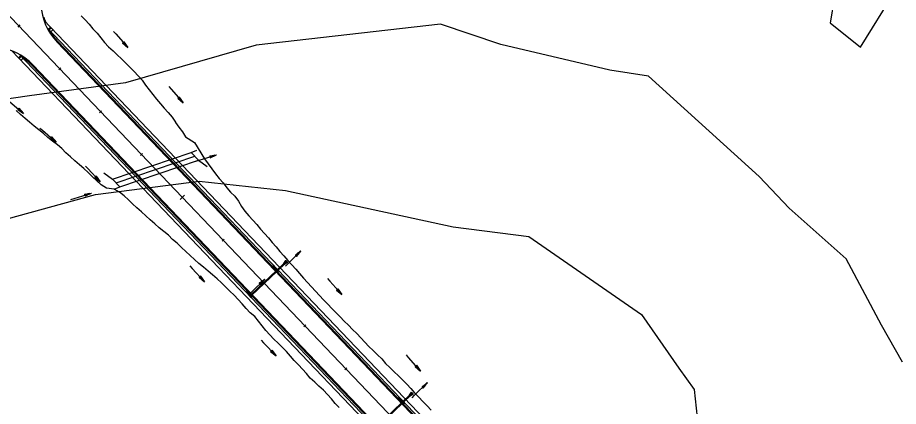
# Model space of a CAD drawing. Extents: x 1300404 to 1323571, y 234004 to 252077.
# Drawn here: x 1311254 to 1312743, y 239866 to 240523 of the extents above; entities that cross this region are included whole.
import ezdxf

# ---------------------------------------------------------------- set-up
doc = ezdxf.new("R2010")
doc.units = 0
for name, color, linetype in [('R_Box Culvert', 7, 'Continuous'), ('R_Const Limits', 7, 'Continuous'), ('R_Curb', 7, 'Continuous'), ('R_Drop Inlet', 7, 'Continuous'), ('R_FES', 7, 'Continuous'), ('R_Flooplain', 7, 'Continuous'), ('R_Flow Arrows', 7, 'Continuous'), ('R_Horz Alg Major Ticks', 7, 'Continuous'), ('R_Horz Alg Minor Ticks', 7, 'Continuous'), ('R_Lane Edge', 7, 'Continuous'), ('R_Pipe Culvert', 7, 'Continuous'), ('R_Proposed', 7, 'Continuous'), ('R_Sidewalk Edge', 7, 'Continuous')]:
    doc.layers.add(name, color=color, linetype=linetype)

msp = doc.modelspace()

# ---------------------------------------------------------------- linework, layer by layer
at = {"layer": 'R_Box Culvert'}
for p, q in [((1311547.8, 240294.8), (1311557.5, 240299)), ((1311414.8, 240249.8), (1311547.8, 240294.8)), ((1311420.9, 240243.4), (1311553.9, 240288.4)), ((1311547.8, 240294.8), (1311560, 240282)), ((1311427, 240237.1), (1311560, 240282)), ((1311560, 240282), (1311574.5, 240271.3)), ((1311400.3, 240260.5), (1311414.8, 240249.8)), ((1311414.8, 240249.8), (1311427, 240237.1)), ((1311417.4, 240232.8), (1311427, 240237.1))]:
    msp.add_line(p, q, dxfattribs=at)
at = {"layer": 'R_Const Limits'}
for points in [[(1311361.6, 240525.7), (1311368.7, 240518.7), (1311375.4, 240511.3), (1311381.7, 240503.4), (1311388.6, 240496.2), (1311395.1, 240488.6), (1311401.4, 240480.8), (1311408.1, 240473.4), (1311415.6, 240466.7), (1311422.9, 240459.8), (1311430.2, 240452.9), (1311437.2, 240445.9), (1311444.3, 240438.7), (1311451.3, 240431.7), (1311458.2, 240424.5), (1311458.3, 240424.5), (1311464.6, 240416.7), (1311470.7, 240408.7), (1311476.9, 240400.8), (1311483.1, 240392.9), (1311489.3, 240385), (1311495.6, 240377.2), (1311502.2, 240369.6), (1311508.8, 240362.1), (1311515.4, 240354.6), (1311521, 240346.1), (1311521.3, 240345.7), (1311526.8, 240337.8), (1311532.8, 240329.8), (1311538.3, 240321.2), (1311538.3, 240321.2), (1311538.3, 240321.2), (1311538.3, 240321.2), (1311553.4, 240311.9), (1311570.3, 240284.2), (1311570.3, 240284.2), (1311588.8, 240258.8), (1311588.8, 240258.8), (1311595.2, 240251.1), (1311601.7, 240243.4), (1311607.7, 240235.3), (1311614.2, 240227.7), (1311621.4, 240220.8), (1311627.6, 240212.8), (1311632.6, 240203.8), (1311638.4, 240195.5), (1311645.1, 240188.1), (1311651.9, 240180.7), (1311658.6, 240173.3), (1311665, 240165.5), (1311671.6, 240158.1), (1311678.2, 240150.5), (1311684.8, 240143), (1311691.4, 240135.5), (1311697.7, 240127.7), (1311704.3, 240120.2), (1311710.9, 240112.6), (1311717.5, 240105.1), (1311724.3, 240097.8), (1311731, 240090.3), (1311737.5, 240082.7), (1311744.3, 240075.4), (1311751, 240068), (1311757.8, 240060.6), (1311764.6, 240053.3), (1311771.4, 240046), (1311778.4, 240038.8), (1311785.3, 240031.6), (1311792.2, 240024.4), (1311799.2, 240017.2), (1311806.3, 240010.1), (1311813.4, 240003.1), (1311820.5, 239996), (1311827.4, 239988.9), (1311834.3, 239981.6), (1311841.1, 239974.3), (1311848.1, 239967.1), (1311855.3, 239960.2), (1311862.6, 239953.3), (1311869.6, 239946.2), (1311876.2, 239938.6), (1311883.3, 239931.6), (1311890.5, 239924.6), (1311897.8, 239917.8), (1311905, 239910.9), (1311911.9, 239903.6), (1311918.6, 239896.2), (1311925.3, 239888.7), (1311926, 239887.9), (1311932.3, 239881.6), (1311939.4, 239874.5), (1311946.2, 239867.2), (1311953.1, 239859.9)], [(1311445.2, 240211.5), (1311441.7, 240215.1), (1311434.3, 240221.9), (1311426.4, 240228.1), (1311417.4, 240232.8), (1311417.4, 240232.8), (1311404.4, 240234.8), (1311395.7, 240240.4), (1311388.2, 240247), (1311380.8, 240253.8), (1311373.7, 240260.8), (1311366.4, 240267.6), (1311358.7, 240274.2), (1311351.3, 240280.9), (1311343.7, 240287.5), (1311336.1, 240294), (1311329.3, 240301.4), (1311329.2, 240301.4), (1311321.7, 240307.9), (1311313.6, 240314), (1311305.7, 240320.3), (1311297.9, 240326.7), (1311290, 240333), (1311282.2, 240339.3), (1311274.5, 240345.9), (1311266.9, 240352.4), (1311259.3, 240359), (1311251.8, 240365.6)], [(1311798, 239864), (1311791.1, 239871.2), (1311784.7, 239878.9), (1311778.1, 239886.4), (1311771, 239893.5), (1311763.6, 239900.2), (1311756.4, 239907.2), (1311749, 239914), (1311742.5, 239921.6), (1311735.8, 239929), (1311728.8, 239936.2), (1311721.9, 239943.4), (1311715.4, 239951), (1311708.7, 239958.5), (1311701.9, 239965.8), (1311694.8, 239972.8), (1311687.6, 239979.8), (1311680.5, 239986.8), (1311673.9, 239994.4), (1311667.4, 240002), (1311661.5, 240010.1), (1311655, 240017.8), (1311647.2, 240024.2), (1311640.5, 240031.6), (1311633.9, 240039.1), (1311627.1, 240046.5), (1311620.2, 240053.7), (1311612.9, 240060.6), (1311605.9, 240067.7), (1311599, 240075), (1311591.6, 240081.7), (1311583.8, 240088.1), (1311576.2, 240094.7), (1311568.3, 240100.9), (1311560.8, 240107.6), (1311553.5, 240114.4), (1311545.8, 240120.9), (1311538.4, 240127.7), (1311531.2, 240134.6), (1311523.9, 240141.5), (1311516.1, 240147.9), (1311509.3, 240155.2), (1311501.3, 240161.4), (1311493.4, 240167.7), (1311486.2, 240174.6), (1311478.6, 240181.2), (1311471, 240187.8), (1311463.6, 240194.5), (1311456.1, 240201.2), (1311448.6, 240207.9), (1311445.2, 240211.5), (1311445.2, 240211.5), (1311445.2, 240211.5), (1311445.2, 240211.5)]]:
    msp.add_lwpolyline(points, dxfattribs=at)
at = {"layer": 'R_Curb'}
for p, q in [((1311322, 240481.8), (1311973.6, 239799.2)), ((1311322.3, 240482.2), (1311973.9, 239799.5)), ((1311279.6, 240441.4), (1311931.2, 239758.8)), ((1311280, 240441.8), (1311931.6, 239759.1))]:
    msp.add_line(p, q, dxfattribs=at)
for centre, radius, start, end in [((1311393.6, 240550.2), 99, 196.2055, 199.7508), ((1311393.6, 240550.2), 98.5, 196.2055, 200.4153), ((1311393.6, 240550.2), 99, 208.386, 223.6667), ((1311393.6, 240550.2), 98.5, 209.4895, 223.6667), ((1311208.4, 240373.4), 99, 43.6667, 58.9473), ((1311208.4, 240373.4), 98.5, 43.6667, 57.8438)]:
    msp.add_arc(centre, radius, start, end, dxfattribs=at)
at = {"layer": 'R_Drop Inlet'}
for p, q in [((1311686, 240103.4), (1311684.5, 240102)), ((1311693.5, 240092.6), (1311684.5, 240102)), ((1311686, 240102.6), (1311685.2, 240102)), ((1311693.5, 240093.3), (1311685.2, 240102)), ((1311691.5, 240097.6), (1311686, 240103.4)), ((1311691.5, 240096.9), (1311686, 240102.6)), ((1311692.6, 240098.6), (1311691.5, 240097.6)), ((1311692.6, 240097.9), (1311691.5, 240096.9)), ((1311696, 240095), (1311692.6, 240098.6)), ((1311695.3, 240095), (1311692.6, 240097.9)), ((1311695.3, 240095), (1311693.5, 240093.3)), ((1311696, 240095), (1311693.5, 240092.6)), ((1311641.1, 240060.5), (1311642.6, 240061.9)), ((1311646.6, 240054.8), (1311641.1, 240060.5)), ((1311641.8, 240060.5), (1311642.6, 240061.2)), ((1311647.4, 240054.7), (1311641.8, 240060.5)), ((1311651.5, 240052.5), (1311642.6, 240061.9)), ((1311650.8, 240052.5), (1311642.6, 240061.2)), ((1311645.6, 240053.7), (1311646.6, 240054.8)), ((1311649, 240050.1), (1311645.6, 240053.7)), ((1311646.3, 240053.7), (1311647.4, 240054.7)), ((1311649, 240050.8), (1311646.3, 240053.7)), ((1311649, 240050.8), (1311650.8, 240052.5)), ((1311649, 240050.1), (1311651.5, 240052.5)), ((1311898.3, 239880.9), (1311896.8, 239879.5)), ((1311905.8, 239870.1), (1311896.8, 239879.5)), ((1311898.3, 239880.2), (1311897.6, 239879.5)), ((1311905.8, 239870.8), (1311897.6, 239879.5)), ((1311903.8, 239875.1), (1311898.3, 239880.9)), ((1311903.8, 239874.4), (1311898.3, 239880.2)), ((1311904.9, 239876.2), (1311903.8, 239875.1)), ((1311904.9, 239875.5), (1311903.8, 239874.4)), ((1311908.4, 239872.6), (1311904.9, 239876.2)), ((1311907.6, 239872.6), (1311904.9, 239875.5)), ((1311907.6, 239872.6), (1311905.8, 239870.8)), ((1311908.4, 239872.6), (1311905.8, 239870.1))]:
    msp.add_line(p, q, dxfattribs=at)
for centre in [(1311693, 240095.6), (1311648.6, 240053.1), (1311905.4, 239873.2)]:
    msp.add_circle(centre, 1, dxfattribs=at)
at = {"layer": 'R_FES'}
for p, q in [((1311704.1, 240107.5), (1311707.8, 240112.4)), ((1311704.1, 240107.5), (1311705.5, 240106.1)), ((1311704.4, 240107.5), (1311704.1, 240107.5)), ((1311704.4, 240107.5), (1311708, 240112.3)), ((1311704.4, 240107.5), (1311705.4, 240106.4)), ((1311705.4, 240106.4), (1311710.1, 240110)), ((1311705.4, 240106.4), (1311705.5, 240106.1)), ((1311705.5, 240106.1), (1311710.3, 240109.9)), ((1311707.2, 240110.6), (1311707.8, 240112.4)), ((1311708, 240112.3), (1311707.2, 240110.6)), ((1311707.8, 240112.4), (1311710.3, 240109.9)), ((1311708.6, 240109.3), (1311710.1, 240110)), ((1311710.3, 240109.9), (1311708.6, 240109.3)), ((1311916.4, 239885.1), (1311920.2, 239890)), ((1311916.4, 239885.1), (1311917.8, 239883.7)), ((1311916.7, 239885), (1311916.4, 239885.1)), ((1311916.7, 239885), (1311920.3, 239889.8)), ((1311916.7, 239885), (1311917.8, 239883.9)), ((1311917.8, 239883.9), (1311922.4, 239887.6)), ((1311917.8, 239883.7), (1311922.6, 239887.4)), ((1311917.8, 239883.9), (1311917.8, 239883.7)), ((1311919.6, 239888.2), (1311920.2, 239890)), ((1311920.3, 239889.8), (1311919.6, 239888.2)), ((1311920.2, 239890), (1311922.6, 239887.4)), ((1311920.9, 239886.9), (1311922.4, 239887.6)), ((1311922.6, 239887.4), (1311920.9, 239886.9))]:
    msp.add_line(p, q, dxfattribs=at)
for centre in [(1311708.2, 240110.3), (1311920.5, 239887.8)]:
    msp.add_arc(centre, 1, 158.8285, 292.3593, dxfattribs=at)
at = {"layer": 'R_Flooplain'}
for p, q in [((1311968.9, 240511.4), (1311657.4, 240476.2)), ((1312071.2, 240477.2), (1311968.9, 240511.4)), ((1312255.3, 240434), (1312071.2, 240477.2)), ((1311657.4, 240476.2), (1311436.5, 240412.4)), ((1312320.2, 240423.5), (1312255.3, 240434)), ((1312507.7, 240254.3), (1312320.2, 240423.5)), ((1311436.5, 240412.4), (1311274.5, 240390.3)), ((1311274.5, 240390.3), (1311123.4, 240368.9)), ((1312558.3, 240201), (1312507.7, 240254.3)), ((1311385.9, 240223.8), (1311561.3, 240246.4)), ((1311561.3, 240246.4), (1311706.9, 240230.6)), ((1311706.9, 240230.6), (1311990.5, 240169.1)), ((1311133.3, 240154.2), (1311385.9, 240223.8)), ((1312654.4, 240115.1), (1312558.3, 240201)), ((1311990.5, 240169.1), (1312118, 240153)), ((1312118, 240153), (1312308.6, 240021.2)), ((1312714.2, 240003.2), (1312654.4, 240115.1)), ((1312308.6, 240021.2), (1312371.8, 239930.9)), ((1312749.8, 239940.9), (1312714.2, 240003.2)), ((1312371.8, 239930.9), (1312397.8, 239894.5)), ((1312397.8, 239894.5), (1312407.8, 239802.1))]:
    msp.add_line(p, q, dxfattribs=at)
msp.add_lwpolyline([(1312749.5, 240725.5), (1312680.8, 240704.7), (1312637.7, 240665.8), (1312633.5, 240629.7), (1312634.7, 240557.1), (1312627.7, 240513.9), (1312678.9, 240472.6), (1312736.8, 240566.4), (1312815.7, 240596.3)], dxfattribs=at)
at = {"layer": 'R_Flow Arrows'}
for p, q in [((1311431.7, 240479.8), (1311434, 240481.9)), ((1311431.7, 240479.8), (1311440.7, 240472.1)), ((1311434, 240481.9), (1311440.7, 240472.1)), ((1311525.3, 240386.5), (1311527.6, 240388.5)), ((1311527.6, 240388.5), (1311534.3, 240378.8)), ((1311525.3, 240386.5), (1311534.3, 240378.8)), ((1311256.5, 240369.5), (1311254.5, 240367.2)), ((1311254.5, 240367.2), (1311264.5, 240360.7)), ((1311256.5, 240369.5), (1311264.5, 240360.7)), ((1311311.9, 240321.3), (1311309.9, 240319)), ((1311309.9, 240319), (1311319.8, 240312.5)), ((1311311.9, 240321.3), (1311319.8, 240312.5)), ((1311579, 240288.9), (1311590.7, 240291)), ((1311579, 240288.9), (1311579.9, 240286)), ((1311579.9, 240286), (1311590.7, 240291)), ((1311387, 240255), (1311384.8, 240252.9)), ((1311387, 240255), (1311393.9, 240245.4)), ((1311384.8, 240252.9), (1311393.9, 240245.4)), ((1311367.6, 240224.4), (1311379.2, 240226.4)), ((1311367.6, 240224.4), (1311368.5, 240221.4)), ((1311368.5, 240221.4), (1311379.2, 240226.4)), ((1311723.7, 240121.4), (1311733.1, 240128.6)), ((1311723.7, 240121.4), (1311725.8, 240119.2)), ((1311725.8, 240119.2), (1311733.1, 240128.6)), ((1311563.4, 240086.2), (1311561.2, 240084.1)), ((1311561.2, 240084.1), (1311570.4, 240076.6)), ((1311563.4, 240086.2), (1311570.4, 240076.6)), ((1311662.7, 240073.9), (1311672, 240081.1)), ((1311664.8, 240071.7), (1311672, 240081.1)), ((1311662.7, 240073.9), (1311664.8, 240071.7)), ((1311793.2, 240062.6), (1311795.5, 240064.6)), ((1311793.2, 240062.6), (1311802.2, 240054.9)), ((1311795.5, 240064.6), (1311802.2, 240054.9)), ((1311684.2, 239960.8), (1311682, 239958.7)), ((1311682, 239958.7), (1311691.1, 239951.2)), ((1311684.2, 239960.8), (1311691.1, 239951.2)), ((1311926, 239933.5), (1311928.3, 239935.5)), ((1311926, 239933.5), (1311935, 239925.8)), ((1311928.3, 239935.5), (1311935, 239925.8)), ((1311937.8, 239899.2), (1311947.1, 239906.4)), ((1311937.8, 239899.2), (1311939.9, 239897.1)), ((1311939.9, 239897.1), (1311947.1, 239906.4))]:
    msp.add_line(p, q, dxfattribs=at)
for points in [[(1311416.5, 240499.4), (1311420.3, 240495.1), (1311440.6, 240472)], [(1311431.9, 240480), (1311433.5, 240478.3)], [(1311432.2, 240480.2), (1311435.3, 240476.8)], [(1311432.4, 240480.4), (1311436.6, 240475.8), (1311437.1, 240475.2)], [(1311432.6, 240480.7), (1311436.8, 240476), (1311438.9, 240473.7)], [(1311433.1, 240481.1), (1311437.2, 240476.4), (1311439.4, 240474.1)], [(1311433.3, 240481.3), (1311437.5, 240476.6), (1311438, 240476)], [(1311433.5, 240481.5), (1311436.7, 240478)], [(1311433.8, 240481.7), (1311435.3, 240479.9)], [(1311510, 240406), (1311513.8, 240401.7), (1311534.2, 240378.7)], [(1311526.9, 240387.9), (1311531, 240383.3), (1311531.6, 240382.7)], [(1311527.1, 240388.1), (1311530.3, 240384.6)], [(1311527.3, 240388.3), (1311528.9, 240386.6)], [(1311236.6, 240384.3), (1311241, 240380.6), (1311264.5, 240360.7)], [(1311525.5, 240386.7), (1311527.1, 240384.9)], [(1311525.8, 240386.9), (1311528.9, 240383.4)], [(1311526, 240387.1), (1311530.1, 240382.5), (1311530.7, 240381.8)], [(1311526.2, 240387.3), (1311530.4, 240382.7), (1311532.5, 240380.3)], [(1311526.7, 240387.7), (1311530.8, 240383.1), (1311533, 240380.7)], [(1311254.7, 240367.4), (1311256.5, 240365.9)], [(1311254.9, 240367.7), (1311258.5, 240364.6)], [(1311255.1, 240367.9), (1311259.8, 240363.9), (1311260.5, 240363.3)], [(1311255.3, 240368.1), (1311260, 240364.1), (1311262.5, 240362)], [(1311255.7, 240368.6), (1311260.4, 240364.6), (1311262.9, 240362.5)], [(1311255.9, 240368.8), (1311260.6, 240364.8), (1311261.3, 240364.2)], [(1311256.1, 240369), (1311259.7, 240366)], [(1311256.3, 240369.3), (1311258.1, 240367.8)], [(1311292, 240336.1), (1311296.4, 240332.4), (1311319.8, 240312.5)], [(1311310.1, 240319.2), (1311311.9, 240317.7)], [(1311310.3, 240319.4), (1311313.9, 240316.4)], [(1311310.5, 240319.7), (1311315.2, 240315.7), (1311315.9, 240315.1)], [(1311310.7, 240319.9), (1311315.4, 240315.9), (1311317.8, 240313.8)], [(1311311.1, 240320.4), (1311315.8, 240316.3), (1311318.2, 240314.3)], [(1311311.3, 240320.6), (1311316, 240316.6), (1311316.6, 240316)], [(1311311.5, 240320.8), (1311315.1, 240317.8)], [(1311311.7, 240321.1), (1311313.5, 240319.5)], [(1311555.8, 240280.3), (1311561.3, 240282), (1311590.7, 240290.8)], [(1311579.1, 240288.6), (1311581.3, 240289.3)], [(1311579.2, 240288.4), (1311583.7, 240289.8)], [(1311579.3, 240288.1), (1311585.2, 240289.9), (1311586, 240290.2)], [(1311579.4, 240287.8), (1311585.3, 240289.6), (1311588.3, 240290.6)], [(1311579.5, 240287.2), (1311585.5, 240289), (1311588.5, 240290)], [(1311579.6, 240286.9), (1311585.6, 240288.8), (1311586.4, 240289)], [(1311579.7, 240286.6), (1311584.2, 240288)], [(1311579.8, 240286.3), (1311582.1, 240287)], [(1311368.9, 240272), (1311372.9, 240267.8), (1311393.9, 240245.4)], [(1311386.1, 240254.2), (1311390.3, 240249.6), (1311392.5, 240247.3)], [(1311386.3, 240254.4), (1311390.6, 240249.8), (1311391.1, 240249.2)], [(1311386.5, 240254.6), (1311389.7, 240251.1)], [(1311386.8, 240254.8), (1311388.4, 240253.1)], [(1311385, 240253.1), (1311386.6, 240251.4)], [(1311385.2, 240253.3), (1311388.4, 240249.9)], [(1311385.4, 240253.5), (1311389.7, 240249), (1311390.2, 240248.4)], [(1311385.6, 240253.7), (1311389.9, 240249.2), (1311392.1, 240246.9)], [(1311344.4, 240215.7), (1311349.9, 240217.4), (1311379.3, 240226.3)], [(1311367.7, 240224.1), (1311369.9, 240224.8)], [(1311367.8, 240223.8), (1311372.2, 240225.2)], [(1311367.9, 240223.2), (1311373.9, 240225), (1311376.9, 240226)], [(1311367.9, 240223.5), (1311373.8, 240225.3), (1311374.6, 240225.6)], [(1311368.1, 240222.6), (1311374.1, 240224.5), (1311377.1, 240225.4)], [(1311368.2, 240222.3), (1311374.1, 240224.2), (1311374.9, 240224.4)], [(1311368.3, 240222), (1311372.8, 240223.4)], [(1311368.4, 240221.7), (1311370.6, 240222.4)], [(1311707.1, 240103), (1311711.2, 240107), (1311733.2, 240128.5)], [(1311723.9, 240121.2), (1311725.6, 240122.8)], [(1311724.1, 240121), (1311727.5, 240124.3)], [(1311724.3, 240120.7), (1311728.7, 240125.1), (1311729.3, 240125.7)], [(1311724.6, 240120.5), (1311729, 240124.9), (1311731.2, 240127.2)], [(1311725, 240120.1), (1311729.4, 240124.5), (1311731.6, 240126.7)], [(1311725.2, 240119.9), (1311729.6, 240124.3), (1311730.2, 240124.9)], [(1311725.4, 240119.7), (1311728.7, 240123)], [(1311725.6, 240119.5), (1311727.3, 240121.1)], [(1311545.4, 240103.2), (1311549.4, 240099), (1311570.4, 240076.6)], [(1311561.4, 240084.3), (1311563.1, 240082.6)], [(1311561.7, 240084.5), (1311564.9, 240081.1)], [(1311561.9, 240084.7), (1311566.1, 240080.2), (1311566.7, 240079.6)], [(1311562.1, 240084.9), (1311566.4, 240080.4), (1311568.5, 240078.1)], [(1311562.6, 240085.4), (1311566.8, 240080.8), (1311569, 240078.5)], [(1311562.8, 240085.6), (1311567, 240081), (1311567.6, 240080.4)], [(1311563, 240085.8), (1311566.2, 240082.3)], [(1311563.2, 240086), (1311564.8, 240084.3)], [(1311646.1, 240055.5), (1311650.2, 240059.5), (1311672.1, 240081)], [(1311662.9, 240073.7), (1311664.5, 240075.3)], [(1311663.1, 240073.5), (1311666.4, 240076.8)], [(1311663.3, 240073.2), (1311667.7, 240077.6), (1311668.3, 240078.2)], [(1311663.5, 240073), (1311667.9, 240077.4), (1311670.2, 240079.7)], [(1311663.9, 240072.6), (1311668.3, 240077), (1311670.6, 240079.2)], [(1311664.2, 240072.4), (1311668.6, 240076.8), (1311669.1, 240077.4)], [(1311664.4, 240072.2), (1311667.7, 240075.5)], [(1311778, 240082.2), (1311781.8, 240077.8), (1311802.1, 240054.8)], [(1311664.6, 240072), (1311666.2, 240073.6)], [(1311793.4, 240062.8), (1311795, 240061.1)], [(1311793.7, 240063), (1311796.8, 240059.5)], [(1311793.9, 240063.2), (1311798.1, 240058.6), (1311798.6, 240058)], [(1311794.1, 240063.4), (1311798.3, 240058.8), (1311800.4, 240056.5)], [(1311794.6, 240063.8), (1311798.7, 240059.2), (1311800.9, 240056.9)], [(1311794.8, 240064), (1311799, 240059.4), (1311799.5, 240058.8)], [(1311795, 240064.2), (1311798.2, 240060.8)], [(1311795.3, 240064.4), (1311796.8, 240062.7)], [(1311666.2, 239977.8), (1311670.1, 239973.6), (1311691.1, 239951.2)], [(1311682.2, 239958.9), (1311683.8, 239957.2)], [(1311682.4, 239959.1), (1311685.6, 239955.7)], [(1311682.6, 239959.3), (1311686.9, 239954.8), (1311687.5, 239954.2)], [(1311682.9, 239959.5), (1311687.1, 239955), (1311689.3, 239952.7)], [(1311683.3, 239960), (1311687.6, 239955.4), (1311689.7, 239953.1)], [(1311683.5, 239960.2), (1311687.8, 239955.6), (1311688.3, 239955)], [(1311683.7, 239960.4), (1311687, 239956.9)], [(1311684, 239960.6), (1311685.6, 239958.9)], [(1311910.7, 239953), (1311914.5, 239948.7), (1311934.9, 239925.7)], [(1311926.2, 239933.7), (1311927.8, 239931.9)], [(1311926.5, 239933.9), (1311929.6, 239930.4)], [(1311926.7, 239934.1), (1311930.8, 239929.5), (1311931.4, 239928.9)], [(1311926.9, 239934.3), (1311931.1, 239929.7), (1311933.2, 239927.3)], [(1311927.4, 239934.7), (1311931.5, 239930.1), (1311933.7, 239927.7)], [(1311927.6, 239934.9), (1311931.7, 239930.3), (1311932.3, 239929.7)], [(1311927.8, 239935.1), (1311931, 239931.6)], [(1311928, 239935.3), (1311929.6, 239933.6)], [(1311921.2, 239880.8), (1311925.3, 239884.8), (1311947.2, 239906.3)], [(1311938, 239899), (1311939.6, 239900.7)], [(1311938.2, 239898.8), (1311941.5, 239902.1)], [(1311938.4, 239898.6), (1311942.8, 239903), (1311943.4, 239903.6)], [(1311938.6, 239898.4), (1311943, 239902.8), (1311945.3, 239905)], [(1311939, 239897.9), (1311943.4, 239902.3), (1311945.7, 239904.6)], [(1311939.3, 239897.7), (1311943.7, 239902.1), (1311944.2, 239902.7)], [(1311939.5, 239897.5), (1311942.8, 239900.8)], [(1311939.7, 239897.3), (1311941.3, 239898.9)]]:
    msp.add_lwpolyline(points, dxfattribs=at)
at = {"layer": 'R_Horz Alg Major Ticks'}
msp.add_lwpolyline([(1311536.3, 240222.5), (1311529.1, 240215.6)], dxfattribs=at)
msp.add_lwpolyline([(1311536.3, 240222.5), (1311529.1, 240215.6)], dxfattribs=at)
at = {"layer": 'R_Horz Alg Minor Ticks'}
for points in [[(1311258.3, 240510.1), (1311254.7, 240506.7)], [(1311258.3, 240510.1), (1311254.7, 240506.7)], [(1311327.4, 240437.8), (1311323.8, 240434.3)], [(1311327.4, 240437.8), (1311323.8, 240434.3)], [(1311396.4, 240365.4), (1311392.8, 240362)], [(1311396.4, 240365.4), (1311392.8, 240362)], [(1311465.5, 240293.1), (1311461.9, 240289.6)], [(1311465.5, 240293.1), (1311461.9, 240289.6)], [(1311603.6, 240148.4), (1311599.9, 240145)], [(1311603.6, 240148.4), (1311599.9, 240145)], [(1311672.6, 240076.1), (1311669, 240072.6)], [(1311672.6, 240076.1), (1311669, 240072.6)], [(1311741.7, 240003.7), (1311738, 240000.3)], [(1311741.7, 240003.7), (1311738, 240000.3)], [(1311810.7, 239931.4), (1311807.1, 239928)], [(1311810.7, 239931.4), (1311807.1, 239928)]]:
    msp.add_lwpolyline(points, dxfattribs=at)
at = {"layer": 'R_Lane Edge'}
for p, q in [((1311321.2, 240481.1), (1311972.8, 239798.5)), ((1311280.7, 240442.5), (1311932.3, 239759.8))]:
    msp.add_line(p, q, dxfattribs=at)
for centre, start, end in [((1311393.6, 240550.2), 143.6667, 223.6667), ((1311208.4, 240373.4), 43.6667, 123.6667)]:
    msp.add_arc(centre, 100, start, end, dxfattribs=at)
at = {"layer": 'R_Pipe Culvert'}
for p, q in [((1311693.8, 240097.3), (1311704.3, 240107.3)), ((1311694.8, 240096.3), (1311705.3, 240106.3)), ((1311649.3, 240054.9), (1311691.3, 240094.9)), ((1311650.3, 240053.8), (1311692.3, 240093.8)), ((1311906.1, 239874.9), (1311916.6, 239884.9)), ((1311907.1, 239873.8), (1311917.6, 239883.8)), ((1311861.6, 239832.4), (1311903.6, 239872.5)), ((1311862.7, 239831.4), (1311904.6, 239871.4))]:
    msp.add_line(p, q, dxfattribs=at)
at = {"layer": 'R_Proposed'}
for p, q in [((1310151.8, 241665.8), (1311952.6, 239779.2)), ((1310151.8, 241665.8), (1311952.6, 239779.2)), ((1310165.6, 241651.3), (1311952.6, 239779.1)), ((1310165.6, 241651.3), (1311952.6, 239779.1)), ((1310165.6, 241651.3), (1311952.6, 239779.1)), ((1310165.6, 241651.3), (1311952.6, 239779.1))]:
    msp.add_line(p, q, dxfattribs=at)
at = {"layer": 'R_Sidewalk Edge'}
for p, q in [((1311298.7, 240518.5), (1311979.7, 239805)), ((1311304, 240505.7), (1311976.1, 239801.6)), ((1311310.1, 240506.6), (1311306.5, 240503.1)), ((1311311.5, 240505.1), (1311307.9, 240501.7)), ((1311314.2, 240502.2), (1311310.6, 240498.8)), ((1311244.5, 240466.7), (1311925.5, 239753.3)), ((1311259.5, 240458.2), (1311255.8, 240454.8)), ((1311257, 240460.8), (1311929.1, 239756.7)), ((1311260.8, 240456.8), (1311257.2, 240453.3)), ((1311263.6, 240453.9), (1311260, 240450.4))]:
    msp.add_line(p, q, dxfattribs=at)

doc.saveas('drawing.dxf')
